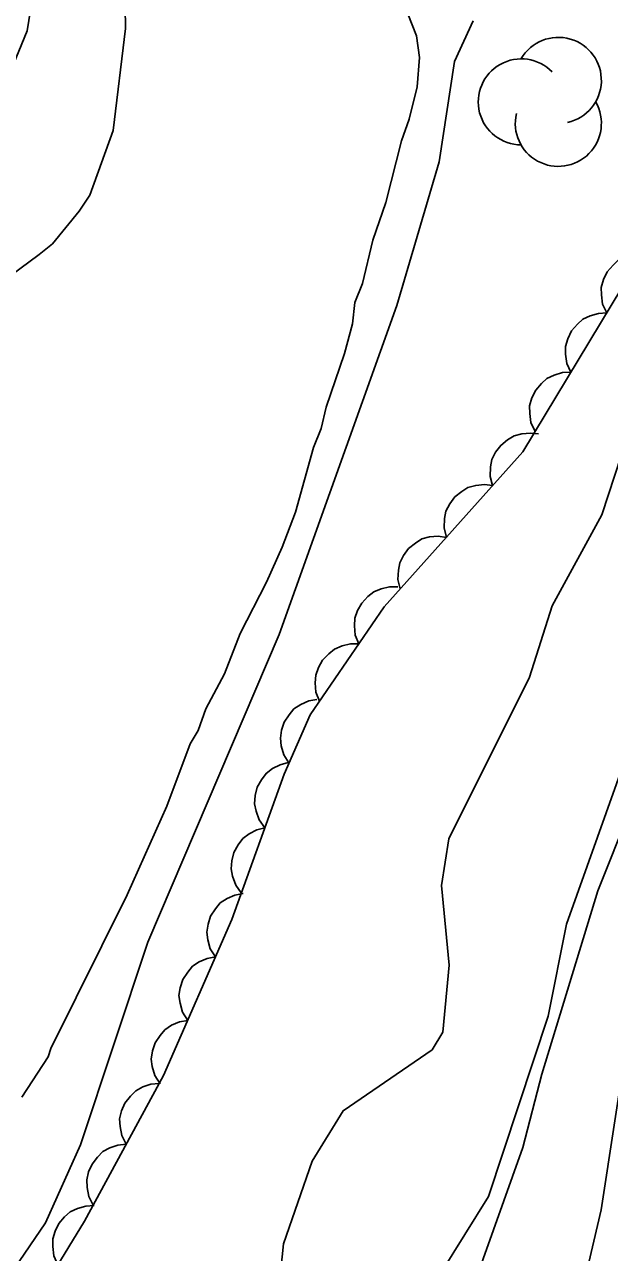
# Model space of a CAD drawing. Extents: x 282461 to 284471, y 5554090 to 5557646.
# Drawn here: x 283764.3 to 283789.6, y 5555191.6 to 5555244.8 of the extents above; entities that cross this region are included whole.
import ezdxf

# ---------------------------------------------------------------- set-up
doc = ezdxf.new("R2010")
doc.units = 0
for name, color, linetype in [('Niveau 1', 7, 'Continuous'), ('Niveau 2', 7, 'Continuous'), ('Niveau 22', 7, 'Continuous'), ('Niveau 44', 7, 'Continuous'), ('Niveau 7', 7, 'Continuous')]:
    doc.layers.add(name, color=color, linetype=linetype)

msp = doc.modelspace()

# ---------------------------------------------------------------- linework, layer by layer
at = {"layer": 'Niveau 1'}
for points in [[(283761.06, 5555133.13), (283761.08, 5555138.78), (283762.45, 5555148.85), (283765.28, 5555155.94), (283766.15, 5555159.39), (283769.71, 5555167.05), (283771.55, 5555172.07), (283774.43, 5555177.45), (283775.96, 5555181.85), (283776.55, 5555184.48), (283776.34, 5555186.56), (283775.23, 5555189.48), (283775.5, 5555192.01), (283776.73, 5555195.59), (283778.08, 5555197.77), (283781.93, 5555200.41), (283782.4, 5555201.17), (283782.67, 5555204.07), (283782.34, 5555207.53), (283782.65, 5555209.55), (283786.14, 5555216.55), (283787.12, 5555219.64), (283789.28, 5555223.59), (283791.25, 5555229.62)], [(283790.8, 5555214.44), (283787.74, 5555205.85), (283786.96, 5555201.87), (283784.37, 5555194.05), (283782.32, 5555190.76), (283781.45, 5555188.5), (283780.62, 5555184.2), (283780.76, 5555181.77), (283780.42, 5555179.61), (283778.07, 5555172.11), (283775.25, 5555165.01), (283775.06, 5555163.22), (283775.64, 5555162.87), (283777.62, 5555163.78), (283778.57, 5555164.5), (283781.69, 5555171.03), (283784.8, 5555181.31), (283787.71, 5555186.87), (283789.25, 5555193.48), (283790.4, 5555201)]]:
    msp.add_lwpolyline(points, dxfattribs=at)
at = {"layer": 'Niveau 2'}
for points in [[(283790.43, 5555276.99), (283789.31, 5555272.44), (283788.19, 5555268.48), (283787.06, 5555265.33), (283785.92, 5555262.52), (283782.72, 5555257.37), (283780.29, 5555255.37), (283777.5, 5555254.88), (283775.28, 5555254.74), (283772.14, 5555254.36), (283766.24, 5555252.99), (283764.93, 5555247.89), (283764.4, 5555244.56), (283762.81, 5555240.71), (283761.96, 5555239.64), (283756.98, 5555234.24), (283754.21, 5555231.75), (283751.69, 5555228.74), (283750.23, 5555226.04), (283749.33, 5555223.43)], [(283739.09, 5555133.13), (283740.39, 5555141.49), (283741.4, 5555144.75), (283742.55, 5555150.92), (283744.37, 5555156.96), (283748.23, 5555166.6), (283750.57, 5555175.01), (283752.7, 5555178.93), (283755.46, 5555183.31), (283756.92, 5555185.12), (283761.19, 5555188.22), (283763.83, 5555190.92), (283765.19, 5555192.91), (283766.71, 5555196.29), (283769.63, 5555205.07), (283775.31, 5555218.4), (283780.4, 5555232.66), (283782.23, 5555238.88), (283782.9, 5555243.22), (283783.71, 5555244.99)]]:
    msp.add_lwpolyline(points, dxfattribs=at)
at = {"layer": 'Niveau 22'}
msp.add_lwpolyline([(283790.5, 5555210.8), (283789.11, 5555207.29), (283786.68, 5555199.35), (283785.86, 5555196.18), (283783.32, 5555189.04), (283782.15, 5555184.73), (283780.44, 5555177.66), (283779.73, 5555173.81), (283778.8, 5555170.18), (283777.41, 5555166.55), (283776.03, 5555163.84), (283774.08, 5555160.78), (283772.46, 5555157.38), (283771.42, 5555154.1), (283770.83, 5555150.47), (283770.12, 5555145.14), (283768.26, 5555138.68), (283767.21, 5555133.92)], dxfattribs=at)
at = {"layer": 'Niveau 44'}
for points in [[(283789.49, 5555232.33), (283789.31, 5555232.71), (283789.26, 5555233.11), (283789.25, 5555233.44), (283789.35, 5555233.78), (283789.51, 5555234.11), (283789.76, 5555234.4), (283790, 5555234.63), (283790.32, 5555234.78), (283790.68, 5555234.88), (283791.04, 5555234.9)], [(283745.21, 5555135.25), (283746.38, 5555142.6), (283747.61, 5555151.98), (283748.94, 5555155.76), (283749.08, 5555161.14), (283750.42, 5555165.56), (283752.23, 5555170.92), (283754.05, 5555174.43), (283757.26, 5555179.1), (283761.4, 5555184.02), (283766.88, 5555192.98), (283770.3, 5555199.29), (283773.26, 5555206.06), (283775.52, 5555212.35), (283776.65, 5555214.92), (283779.86, 5555219.6), (283785.85, 5555226.31), (283790.65, 5555234.26)], [(283787.94, 5555229.77), (283787.76, 5555230.14), (283787.71, 5555230.55), (283787.7, 5555230.88), (283787.8, 5555231.21), (283787.97, 5555231.55), (283788.22, 5555231.84), (283788.45, 5555232.06), (283788.77, 5555232.21), (283789.13, 5555232.31), (283789.49, 5555232.33)], [(283786.39, 5555227.2), (283786.21, 5555227.58), (283786.16, 5555227.98), (283786.15, 5555228.31), (283786.25, 5555228.65), (283786.42, 5555228.98), (283786.67, 5555229.27), (283786.9, 5555229.49), (283787.22, 5555229.64), (283787.58, 5555229.75), (283787.94, 5555229.77)], [(283784.55, 5555224.85), (283784.44, 5555225.25), (283784.46, 5555225.66), (283784.52, 5555225.98), (283784.68, 5555226.3), (283784.9, 5555226.59), (283785.2, 5555226.83), (283785.48, 5555227.01), (283785.82, 5555227.1), (283786.19, 5555227.13), (283786.54, 5555227.09)], [(283782.55, 5555222.61), (283782.45, 5555223.02), (283782.47, 5555223.42), (283782.53, 5555223.75), (283782.69, 5555224.06), (283782.91, 5555224.36), (283783.21, 5555224.6), (283783.48, 5555224.77), (283783.82, 5555224.86), (283784.19, 5555224.9), (283784.55, 5555224.85)], [(283780.55, 5555220.38), (283780.45, 5555220.78), (283780.47, 5555221.19), (283780.53, 5555221.51), (283780.69, 5555221.83), (283780.91, 5555222.12), (283781.21, 5555222.36), (283781.48, 5555222.54), (283781.82, 5555222.63), (283782.19, 5555222.66), (283782.55, 5555222.61)], [(283778.75, 5555217.99), (283778.6, 5555218.37), (283778.57, 5555218.78), (283778.59, 5555219.11), (283778.7, 5555219.44), (283778.89, 5555219.76), (283779.15, 5555220.04), (283779.4, 5555220.25), (283779.73, 5555220.38), (283780.09, 5555220.46), (283780.45, 5555220.46)], [(283777.06, 5555215.51), (283776.9, 5555215.9), (283776.87, 5555216.31), (283776.89, 5555216.64), (283777.01, 5555216.97), (283777.19, 5555217.29), (283777.46, 5555217.57), (283777.71, 5555217.77), (283778.03, 5555217.91), (283778.39, 5555217.99), (283778.75, 5555217.99)], [(283775.73, 5555212.84), (283775.51, 5555213.19), (283775.4, 5555213.58), (283775.36, 5555213.91), (283775.41, 5555214.26), (283775.53, 5555214.6), (283775.74, 5555214.92), (283775.95, 5555215.18), (283776.25, 5555215.37), (283776.59, 5555215.52), (283776.94, 5555215.58)], [(283774.69, 5555210.03), (283774.44, 5555210.37), (283774.31, 5555210.75), (283774.24, 5555211.07), (283774.27, 5555211.42), (283774.36, 5555211.78), (283774.55, 5555212.11), (283774.74, 5555212.38), (283775.02, 5555212.59), (283775.35, 5555212.76), (283775.7, 5555212.85)], [(283773.67, 5555207.21), (283773.43, 5555207.54), (283773.29, 5555207.93), (283773.23, 5555208.25), (283773.26, 5555208.6), (283773.35, 5555208.96), (283773.54, 5555209.29), (283773.73, 5555209.56), (283774.01, 5555209.77), (283774.34, 5555209.94), (283774.69, 5555210.03)], [(283772.55, 5555204.43), (283772.32, 5555204.78), (283772.22, 5555205.18), (283772.17, 5555205.5), (283772.23, 5555205.85), (283772.34, 5555206.2), (283772.55, 5555206.52), (283772.76, 5555206.77), (283773.06, 5555206.96), (283773.39, 5555207.11), (283773.75, 5555207.18)], [(283771.35, 5555201.68), (283771.12, 5555202.04), (283771.02, 5555202.43), (283770.97, 5555202.76), (283771.02, 5555203.1), (283771.14, 5555203.45), (283771.35, 5555203.77), (283771.56, 5555204.03), (283771.85, 5555204.22), (283772.19, 5555204.36), (283772.55, 5555204.43)], [(283770.15, 5555198.94), (283769.92, 5555199.29), (283769.81, 5555199.68), (283769.77, 5555200.01), (283769.82, 5555200.36), (283769.94, 5555200.71), (283770.15, 5555201.03), (283770.36, 5555201.28), (283770.65, 5555201.47), (283770.99, 5555201.62), (283771.35, 5555201.68)], [(283768.69, 5555196.32), (283768.5, 5555196.69), (283768.42, 5555197.09), (283768.4, 5555197.42), (283768.49, 5555197.76), (283768.63, 5555198.1), (283768.87, 5555198.4), (283769.1, 5555198.63), (283769.41, 5555198.8), (283769.76, 5555198.92), (283770.12, 5555198.95)], [(283767.26, 5555193.68), (283767.07, 5555194.05), (283766.99, 5555194.45), (283766.98, 5555194.78), (283767.06, 5555195.12), (283767.21, 5555195.46), (283767.44, 5555195.76), (283767.67, 5555196), (283767.98, 5555196.16), (283768.33, 5555196.28), (283768.69, 5555196.32)], [(283765.73, 5555191.1), (283765.56, 5555191.48), (283765.51, 5555191.89), (283765.51, 5555192.22), (283765.61, 5555192.55), (283765.77, 5555192.88), (283766.02, 5555193.17), (283766.26, 5555193.39), (283766.58, 5555193.54), (283766.94, 5555193.64), (283767.3, 5555193.66)]]:
    msp.add_lwpolyline(points, dxfattribs=at)
for centre, start, end in [((283787.393, 5555242.408), 282.2692, 149.7263), ((283785.79, 5555241.476), 44.1154, 269.804), ((283787.393, 5555240.544), 166.9369, 29.6212)]:
    msp.add_arc(centre, 1.864, start, end, dxfattribs=at)
at = {"layer": 'Niveau 7'}
for points in [[(283768.62, 5555247.45), (283768.66, 5555244.66), (283768.12, 5555240.24), (283767.11, 5555237.44), (283766.65, 5555236.74), (283765.5, 5555235.33), (283764.92, 5555234.86), (283762.84, 5555233.33)], [(283778.92, 5555233.61), (283779.37, 5555235.48), (283779.93, 5555237.11), (283780.6, 5555239.79), (283780.94, 5555240.72), (283781.28, 5555242.12), (283781.38, 5555243.4), (283781.25, 5555244.33), (283780.53, 5555246.18)], [(283764.17, 5555198.36), (283765.31, 5555200.11), (283765.42, 5555200.46), (283768.73, 5555207.12), (283770.44, 5555210.97), (283771.45, 5555213.66), (283771.8, 5555214.24), (283772.14, 5555215.18), (283772.94, 5555216.7), (283773.62, 5555218.45), (283774.76, 5555220.67), (283775.44, 5555222.18), (283776.01, 5555223.7), (283776.79, 5555226.5), (283777.13, 5555227.32), (283777.35, 5555228.25), (283778.14, 5555230.58), (283778.48, 5555231.86), (283778.58, 5555232.79), (283778.92, 5555233.61)]]:
    msp.add_lwpolyline(points, dxfattribs=at)

doc.saveas('drawing.dxf')
